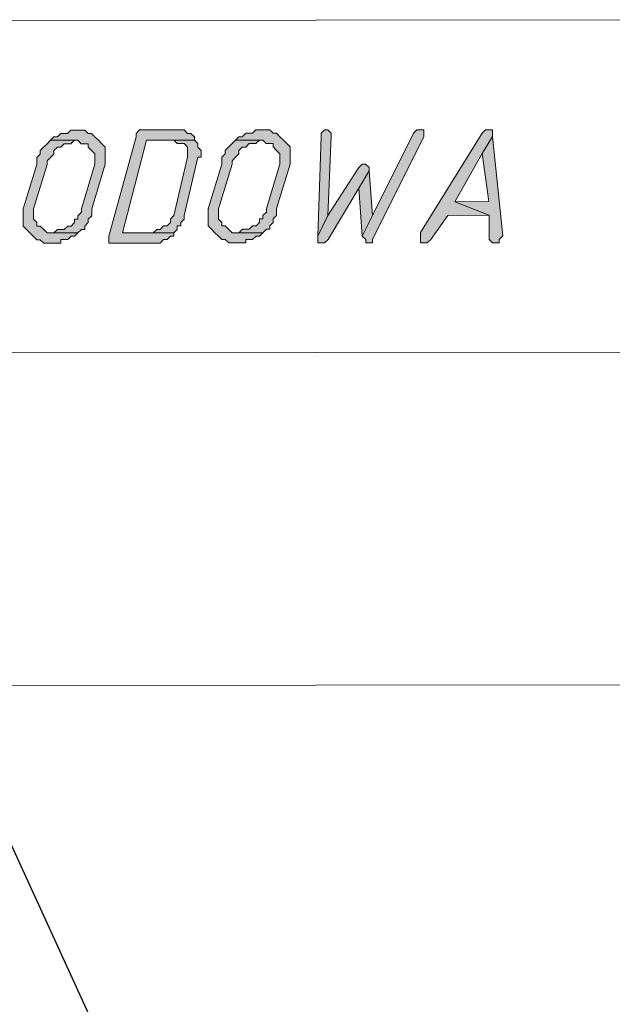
# Model space of a CAD drawing. Header units: inches. Extents: x -5850 to 5646, y 8947 to 13007.
# Tile 484 of 548: x -1029 to -955, y 12372 to 12493. Entities that reach past the tile are written whole.
import ezdxf

# ---------------------------------------------------------------- set-up
doc = ezdxf.new("R2010")
doc.units = ezdxf.units.IN
doc.header["$MEASUREMENT"] = 0
for name, color, linetype in [('at_Entity', 7, 'Continuous'), ('at_Rect', 7, 'Continuous'), ('at_Solid', 7, 'Continuous')]:
    doc.layers.add(name, color=color, linetype=linetype)

msp = doc.modelspace()

# ---------------------------------------------------------------- hatches: boundary and pattern name
at = {"layer": 'at_Solid', "lineweight": 20}
for points in [[(-1021.37, 12479.41), (-1022.22, 12479.41), (-1022.64, 12478.99), (-1023.49, 12478.99), (-1023.9, 12478.57), (-1024.33, 12478.56), (-1024.75, 12478.14), (-1021.37, 12478.14), (-1020.95, 12477.72), (-1020.11, 12477.72), (-1020.11, 12477.3), (-1019.68, 12476.88), (-1019.26, 12476.46), (-1019.26, 12475.19), (-1020.94, 12469.7), (-1020.94, 12469.27), (-1021.36, 12468.85), (-1021.36, 12468.43), (-1021.79, 12468.43), (-1021.79, 12468.01), (-1022.21, 12467.58), (-1022.63, 12467.58), (-1023.05, 12467.16), (-1023.89, 12467.16), (-1024.32, 12466.74), (-1024.74, 12466.74), (-1021.36, 12466.74), (-1020.94, 12467.16), (-1020.52, 12467.16), (-1020.52, 12467.58), (-1020.1, 12468.01), (-1020.1, 12468.43), (-1019.67, 12468.85), (-1019.67, 12469.7), (-1017.99, 12475.19), (-1017.99, 12476.04), (-1017.99, 12477.3), (-1018.42, 12477.72), (-1018.83, 12478.15), (-1019.26, 12478.57), (-1019.68, 12478.99), (-1020.11, 12478.99), (-1020.53, 12479.41), (-1020.95, 12479.41)], [(-1009.12, 12479.42), (-1013.77, 12479.42), (-1014.19, 12479), (-1014.19, 12478.57), (-1017.56, 12466.32), (-1017.56, 12465.48), (-1011.22, 12465.48), (-1010.8, 12465.91), (-1010.38, 12465.91), (-1009.96, 12466.33), (-1009.53, 12466.33), (-1009.53, 12466.75), (-1015.87, 12466.74), (-1012.92, 12478.15), (-1007.01, 12478.16), (-1007.01, 12478.58), (-1007.43, 12479), (-1007.86, 12479), (-1008.28, 12479.42), (-1008.7, 12479.42)], [(-998.56, 12479.43), (-999.41, 12479.43), (-999.83, 12479.01), (-1000.67, 12479.01), (-1001.1, 12478.59), (-1001.52, 12478.59), (-1001.94, 12478.16), (-998.56, 12478.16), (-998.14, 12477.74), (-997.29, 12477.74), (-997.29, 12477.32), (-996.87, 12476.9), (-996.45, 12476.48), (-996.45, 12475.21), (-998.13, 12469.72), (-998.13, 12469.29), (-998.55, 12468.87), (-998.55, 12468.45), (-998.97, 12468.45), (-998.97, 12468.03), (-999.4, 12467.6), (-999.82, 12467.6), (-1000.24, 12467.18), (-1001.09, 12467.18), (-1001.51, 12466.76), (-1001.93, 12466.76), (-998.55, 12466.76), (-998.13, 12467.18), (-997.71, 12467.18), (-997.71, 12467.6), (-997.28, 12468.03), (-997.28, 12468.45), (-996.87, 12468.88), (-996.87, 12469.72), (-995.18, 12475.21), (-995.18, 12476.06), (-995.18, 12477.32), (-995.6, 12477.74), (-996.03, 12478.17), (-996.45, 12478.59), (-996.88, 12479.01), (-997.29, 12479.01), (-997.72, 12479.43), (-998.14, 12479.43)], [(-990.96, 12479.44), (-991.38, 12479.02), (-991.38, 12478.59), (-991.8, 12466.34), (-990.53, 12468.88), (-990.12, 12478.6), (-990.12, 12479.02), (-990.54, 12479.44)], [(-979.13, 12479.45), (-979.56, 12479.45), (-979.98, 12479.03), (-985.04, 12468.89), (-986.3, 12466.35), (-985.88, 12465.93), (-985.88, 12465.51), (-985.04, 12465.51), (-985.04, 12465.93), (-978.71, 12478.61), (-978.71, 12479.45)], [(-970.68, 12479.45), (-971.11, 12479.45), (-971.53, 12479.04), (-979.12, 12466.78), (-979.12, 12465.51), (-978.28, 12465.51), (-977.85, 12465.94), (-975.74, 12468.89), (-970.67, 12468.9), (-974.9, 12470.58), (-971.53, 12476.5), (-970.26, 12478.61), (-970.26, 12479.45)], [(-970.26, 12478.61), (-971.53, 12476.5), (-970.68, 12470.59), (-974.9, 12470.58), (-970.67, 12468.9), (-970.67, 12465.94), (-970.25, 12465.52), (-969.41, 12465.52), (-969.41, 12465.94), (-968.98, 12466.36)], [(-1024.75, 12478.14), (-1025.17, 12477.72), (-1025.59, 12477.29), (-1026.02, 12476.87), (-1026.02, 12476.45), (-1026.44, 12476.03), (-1026.44, 12475.18), (-1028.12, 12469.69), (-1028.12, 12468.85), (-1028.12, 12467.58), (-1027.7, 12467.16), (-1027.28, 12466.73), (-1026.85, 12466.31), (-1026.43, 12465.89), (-1026.01, 12465.89), (-1025.58, 12465.47), (-1023.47, 12465.47), (-1023.47, 12465.9), (-1022.63, 12465.9), (-1022.21, 12466.32), (-1021.79, 12466.32), (-1021.36, 12466.74), (-1025.16, 12466.74), (-1025.58, 12467.16), (-1026.01, 12467.58), (-1026.43, 12467.58), (-1026.43, 12468), (-1026.86, 12468.42), (-1026.86, 12469.69), (-1025.17, 12475.18), (-1025.17, 12475.61), (-1024.75, 12476.03), (-1024.33, 12476.45), (-1024.33, 12476.88), (-1023.9, 12477.29), (-1023.48, 12477.29), (-1023.06, 12477.72), (-1022.22, 12477.72), (-1021.8, 12478.14), (-1021.37, 12478.14)], [(-1007.01, 12478.16), (-1009.54, 12478.15), (-1009.12, 12477.73), (-1008.28, 12477.73), (-1007.85, 12477.31), (-1007.85, 12476.47), (-1007.85, 12476.05), (-1009.54, 12468.86), (-1009.96, 12468.44), (-1009.96, 12468.02), (-1010.38, 12467.59), (-1010.8, 12467.59), (-1011.22, 12467.17), (-1011.65, 12467.17), (-1012.07, 12466.75), (-1015.87, 12466.74), (-1009.53, 12466.75), (-1009.11, 12467.17), (-1009.11, 12467.59), (-1008.69, 12467.59), (-1008.69, 12468.02), (-1008.27, 12468.44), (-1008.27, 12468.86), (-1006.59, 12476.05), (-1006.16, 12476.05), (-1006.16, 12476.47), (-1006.16, 12476.89), (-1006.59, 12477.31), (-1006.59, 12477.73)], [(-1001.94, 12478.16), (-1002.36, 12477.74), (-1002.78, 12477.31), (-1003.21, 12476.89), (-1003.21, 12476.47), (-1003.63, 12476.05), (-1003.63, 12475.2), (-1005.32, 12469.71), (-1005.31, 12468.87), (-1005.31, 12467.6), (-1004.89, 12467.18), (-1004.47, 12466.75), (-1004.04, 12466.33), (-1003.62, 12465.91), (-1003.2, 12465.91), (-1002.77, 12465.49), (-1000.66, 12465.49), (-1000.66, 12465.92), (-999.82, 12465.92), (-999.4, 12466.34), (-998.97, 12466.34), (-998.55, 12466.76), (-1002.35, 12466.76), (-1002.78, 12467.18), (-1003.2, 12467.6), (-1003.62, 12467.6), (-1003.62, 12468.02), (-1004.04, 12468.44), (-1004.04, 12469.71), (-1002.36, 12475.2), (-1002.36, 12475.63), (-1001.94, 12476.05), (-1001.52, 12476.47), (-1001.52, 12476.9), (-1001.1, 12477.31), (-1000.67, 12477.31), (-1000.25, 12477.74), (-999.41, 12477.74), (-998.98, 12478.16), (-998.56, 12478.16)], [(-986.31, 12475.22), (-986.73, 12474.8), (-990.53, 12468.88), (-991.8, 12466.34), (-991.79, 12465.92), (-991.79, 12465.5), (-990.95, 12465.5), (-990.52, 12465.93), (-986.73, 12472.26), (-985.46, 12474.37), (-985.46, 12474.8), (-985.89, 12475.22)], [(-985.46, 12474.37), (-986.73, 12472.26), (-986.3, 12466.35), (-985.04, 12468.89)]]:
    msp.add_hatch(color=7, dxfattribs=at).paths.add_polyline_path(points)

# ---------------------------------------------------------------- linework, layer by layer
msp.add_lwpolyline([(-1375.76, 12003.47), (-1375.76, 12417.2), (-1041.49, 12417.2), (-849.03, 11996.76)])
at = {"layer": 'at_Entity', "color": 7, "lineweight": 20}
for p, q in [((-1024.33, 12478.56), (-1024.75, 12478.14)), ((-1023.9, 12478.57), (-1024.33, 12478.56)), ((-1023.49, 12478.99), (-1023.9, 12478.57)), ((-1022.64, 12478.99), (-1023.49, 12478.99)), ((-1022.22, 12479.41), (-1022.64, 12478.99)), ((-1021.37, 12479.41), (-1022.22, 12479.41)), ((-1020.95, 12479.41), (-1021.37, 12479.41)), ((-1020.53, 12479.41), (-1020.95, 12479.41)), ((-1020.11, 12478.99), (-1020.53, 12479.41)), ((-1019.68, 12478.99), (-1020.11, 12478.99)), ((-1019.26, 12478.57), (-1019.68, 12478.99)), ((-1018.83, 12478.15), (-1019.26, 12478.57)), ((-1019.26, 12478.57), (-1019.26, 12478.57)), ((-1014.19, 12478.57), (-1017.56, 12466.32)), ((-1013.77, 12479.42), (-1014.19, 12479)), ((-1014.19, 12479), (-1014.19, 12478.57)), ((-1009.12, 12479.42), (-1013.77, 12479.42)), ((-1008.7, 12479.42), (-1009.12, 12479.42)), ((-1008.28, 12479.42), (-1008.7, 12479.42)), ((-1007.86, 12479), (-1008.28, 12479.42)), ((-1007.43, 12479), (-1007.86, 12479)), ((-1007.01, 12478.58), (-1007.43, 12479)), ((-1007.01, 12478.16), (-1007.01, 12478.58)), ((-1007.01, 12478.58), (-1007.01, 12478.58)), ((-1001.52, 12478.59), (-1001.94, 12478.16)), ((-1001.1, 12478.59), (-1001.52, 12478.59)), ((-1000.67, 12479.01), (-1001.1, 12478.59)), ((-999.83, 12479.01), (-1000.67, 12479.01)), ((-999.41, 12479.43), (-999.83, 12479.01)), ((-998.56, 12479.43), (-999.41, 12479.43)), ((-998.14, 12479.43), (-998.56, 12479.43)), ((-997.72, 12479.43), (-998.14, 12479.43)), ((-997.29, 12479.01), (-997.72, 12479.43)), ((-996.88, 12479.01), (-997.29, 12479.01)), ((-996.45, 12478.59), (-996.88, 12479.01)), ((-996.03, 12478.17), (-996.45, 12478.59)), ((-996.45, 12478.59), (-996.45, 12478.59)), ((-991.38, 12478.59), (-991.8, 12466.34)), ((-990.96, 12479.44), (-991.38, 12479.02)), ((-991.38, 12479.02), (-991.38, 12478.59)), ((-990.96, 12479.44), (-990.96, 12479.44)), ((-990.54, 12479.44), (-990.96, 12479.44)), ((-990.12, 12479.02), (-990.54, 12479.44)), ((-990.53, 12468.88), (-990.12, 12478.6)), ((-990.12, 12478.6), (-990.12, 12479.02)), ((-979.98, 12479.03), (-985.04, 12468.89)), ((-985.04, 12465.93), (-978.71, 12478.61)), ((-979.56, 12479.45), (-979.98, 12479.03)), ((-979.13, 12479.45), (-979.56, 12479.45)), ((-978.71, 12479.45), (-979.13, 12479.45)), ((-971.53, 12479.04), (-979.12, 12466.78)), ((-978.71, 12478.61), (-978.71, 12479.45)), ((-971.11, 12479.45), (-971.53, 12479.04)), ((-970.26, 12478.61), (-971.53, 12476.5)), ((-971.53, 12476.5), (-970.26, 12478.61)), ((-970.68, 12479.45), (-971.11, 12479.45)), ((-970.26, 12479.45), (-970.68, 12479.45)), ((-970.26, 12478.61), (-970.26, 12479.45)), ((-968.98, 12466.36), (-970.26, 12478.61)), ((-1025.59, 12477.29), (-1026.02, 12476.87)), ((-1025.17, 12477.72), (-1025.59, 12477.29)), ((-1025.59, 12477.29), (-1025.59, 12477.29)), ((-1024.75, 12478.14), (-1025.17, 12477.72)), ((-1021.37, 12478.14), (-1024.75, 12478.14)), ((-1024.75, 12478.14), (-1021.37, 12478.14)), ((-1024.33, 12476.88), (-1023.9, 12477.29)), ((-1023.9, 12477.29), (-1023.48, 12477.29)), ((-1023.48, 12477.29), (-1023.06, 12477.72)), ((-1023.06, 12477.72), (-1022.22, 12477.72)), ((-1022.22, 12477.72), (-1021.8, 12478.14)), ((-1021.8, 12478.14), (-1021.37, 12478.14)), ((-1021.37, 12478.14), (-1020.95, 12477.72)), ((-1020.95, 12477.72), (-1020.11, 12477.72)), ((-1020.11, 12477.72), (-1020.11, 12477.3)), ((-1020.11, 12477.3), (-1019.68, 12476.88)), ((-1018.42, 12477.72), (-1018.83, 12478.15)), ((-1017.99, 12477.3), (-1018.42, 12477.72)), ((-1018.42, 12477.72), (-1018.42, 12477.72)), ((-1017.99, 12476.04), (-1017.99, 12477.3)), ((-1015.87, 12466.74), (-1012.92, 12478.15)), ((-1012.92, 12478.15), (-1007.01, 12478.16)), ((-1007.01, 12478.16), (-1009.54, 12478.15)), ((-1009.54, 12478.15), (-1009.12, 12477.73)), ((-1009.12, 12477.73), (-1008.28, 12477.73)), ((-1008.28, 12477.73), (-1007.85, 12477.31)), ((-1007.85, 12477.31), (-1007.85, 12476.47)), ((-1006.59, 12477.73), (-1007.01, 12478.16)), ((-1006.59, 12477.31), (-1006.59, 12477.73)), ((-1006.16, 12476.89), (-1006.59, 12477.31)), ((-1002.78, 12477.31), (-1003.21, 12476.89)), ((-1002.36, 12477.74), (-1002.78, 12477.31)), ((-1002.78, 12477.31), (-1002.78, 12477.31)), ((-1001.94, 12478.16), (-1002.36, 12477.74)), ((-998.56, 12478.16), (-1001.94, 12478.16)), ((-1001.94, 12478.16), (-998.56, 12478.16)), ((-1001.52, 12476.9), (-1001.1, 12477.31)), ((-1001.1, 12477.31), (-1000.67, 12477.31)), ((-1000.67, 12477.31), (-1000.25, 12477.74)), ((-1000.25, 12477.74), (-999.41, 12477.74)), ((-999.41, 12477.74), (-998.98, 12478.16)), ((-998.98, 12478.16), (-998.56, 12478.16)), ((-998.56, 12478.16), (-998.14, 12477.74)), ((-998.14, 12477.74), (-997.29, 12477.74)), ((-997.29, 12477.74), (-997.29, 12477.32)), ((-997.29, 12477.32), (-996.87, 12476.9)), ((-995.6, 12477.74), (-996.03, 12478.17)), ((-995.18, 12477.32), (-995.6, 12477.74)), ((-995.6, 12477.74), (-995.6, 12477.74)), ((-995.18, 12476.06), (-995.18, 12477.32)), ((-1026.02, 12476.45), (-1026.44, 12476.03)), ((-1026.44, 12476.03), (-1026.44, 12475.18)), ((-1026.02, 12476.87), (-1026.02, 12476.45)), ((-1025.17, 12475.61), (-1024.75, 12476.03)), ((-1024.75, 12476.03), (-1024.33, 12476.45)), ((-1024.75, 12476.03), (-1024.75, 12476.03)), ((-1024.33, 12476.45), (-1024.33, 12476.88)), ((-1019.68, 12476.88), (-1019.68, 12476.88)), ((-1019.68, 12476.88), (-1019.26, 12476.46)), ((-1019.26, 12476.46), (-1019.26, 12475.19)), ((-1017.99, 12475.19), (-1017.99, 12476.04)), ((-1007.85, 12476.05), (-1009.54, 12468.86)), ((-1008.27, 12468.86), (-1006.59, 12476.05)), ((-1007.85, 12476.47), (-1007.85, 12476.05)), ((-1006.59, 12476.05), (-1006.16, 12476.05)), ((-1006.16, 12476.47), (-1006.16, 12476.89)), ((-1006.16, 12476.05), (-1006.16, 12476.47)), ((-1003.21, 12476.47), (-1003.63, 12476.05)), ((-1003.63, 12476.05), (-1003.63, 12475.2)), ((-1003.21, 12476.89), (-1003.21, 12476.47)), ((-1002.36, 12475.63), (-1001.94, 12476.05)), ((-1001.94, 12476.05), (-1001.52, 12476.47)), ((-1001.94, 12476.05), (-1001.94, 12476.05)), ((-1001.52, 12476.47), (-1001.52, 12476.9)), ((-996.87, 12476.9), (-996.87, 12476.9)), ((-996.87, 12476.9), (-996.45, 12476.48)), ((-996.45, 12476.48), (-996.45, 12475.21)), ((-995.18, 12475.21), (-995.18, 12476.06)), ((-974.9, 12470.58), (-971.53, 12476.5)), ((-971.53, 12476.5), (-970.68, 12470.59)), ((-1026.44, 12475.18), (-1028.12, 12469.69)), ((-1026.86, 12469.69), (-1025.17, 12475.18)), ((-1025.17, 12475.18), (-1025.17, 12475.61)), ((-1019.26, 12475.19), (-1020.94, 12469.7)), ((-1019.67, 12469.7), (-1017.99, 12475.19)), ((-1003.63, 12475.2), (-1005.32, 12469.71)), ((-1004.04, 12469.71), (-1002.36, 12475.2)), ((-1002.36, 12475.2), (-1002.36, 12475.63)), ((-996.45, 12475.21), (-998.13, 12469.72)), ((-996.87, 12469.72), (-995.18, 12475.21)), ((-986.73, 12474.8), (-990.53, 12468.88)), ((-986.31, 12475.22), (-986.73, 12474.8)), ((-986.31, 12475.22), (-986.31, 12475.22)), ((-985.89, 12475.22), (-986.31, 12475.22)), ((-985.46, 12474.8), (-985.89, 12475.22)), ((-985.46, 12474.37), (-985.46, 12474.8)), ((-985.46, 12474.37), (-986.73, 12472.26)), ((-986.73, 12472.26), (-985.46, 12474.37)), ((-985.04, 12468.89), (-985.46, 12474.37)), ((-990.52, 12465.93), (-986.73, 12472.26)), ((-986.73, 12472.26), (-986.3, 12466.35)), ((-970.68, 12470.59), (-974.9, 12470.58)), ((-974.9, 12470.58), (-970.67, 12468.9)), ((-970.67, 12468.9), (-974.9, 12470.58)), ((-1028.12, 12469.69), (-1028.12, 12468.85)), ((-1028.12, 12468.85), (-1028.12, 12467.58)), ((-1026.86, 12468.42), (-1026.86, 12469.69)), ((-1020.94, 12469.27), (-1021.36, 12468.85)), ((-1021.36, 12468.85), (-1021.36, 12468.43)), ((-1020.94, 12469.7), (-1020.94, 12469.27)), ((-1020.1, 12468.43), (-1019.67, 12468.85)), ((-1019.67, 12468.85), (-1019.67, 12469.7)), ((-1009.54, 12468.86), (-1009.96, 12468.44)), ((-1009.54, 12468.86), (-1009.54, 12468.86)), ((-1008.27, 12468.44), (-1008.27, 12468.86)), ((-1005.32, 12469.71), (-1005.31, 12468.87)), ((-1005.31, 12468.87), (-1005.31, 12467.6)), ((-1004.04, 12468.44), (-1004.04, 12469.71)), ((-998.13, 12469.29), (-998.55, 12468.87)), ((-998.55, 12468.87), (-998.55, 12468.45)), ((-998.13, 12469.72), (-998.13, 12469.29)), ((-997.28, 12468.45), (-996.87, 12468.88)), ((-996.87, 12468.88), (-996.87, 12469.72)), ((-990.53, 12468.88), (-991.8, 12466.34)), ((-991.8, 12466.34), (-990.53, 12468.88)), ((-986.3, 12466.35), (-985.04, 12468.89)), ((-985.04, 12468.89), (-986.3, 12466.35)), ((-977.85, 12465.94), (-975.74, 12468.89)), ((-975.74, 12468.89), (-970.67, 12468.9)), ((-970.67, 12468.9), (-970.67, 12465.94)), ((-1028.12, 12467.58), (-1027.7, 12467.16)), ((-1026.43, 12468), (-1026.86, 12468.42)), ((-1026.43, 12467.58), (-1026.43, 12468)), ((-1026.01, 12467.58), (-1026.43, 12467.58)), ((-1025.58, 12467.16), (-1026.01, 12467.58)), ((-1022.63, 12467.58), (-1023.05, 12467.16)), ((-1022.21, 12467.58), (-1022.63, 12467.58)), ((-1021.79, 12468.01), (-1022.21, 12467.58)), ((-1021.36, 12468.43), (-1021.79, 12468.43)), ((-1021.79, 12468.43), (-1021.79, 12468.01)), ((-1020.52, 12467.58), (-1020.1, 12468.01)), ((-1020.52, 12467.16), (-1020.52, 12467.58)), ((-1020.1, 12468.01), (-1020.1, 12468.43)), ((-1010.8, 12467.59), (-1011.22, 12467.17)), ((-1010.38, 12467.59), (-1010.8, 12467.59)), ((-1009.96, 12468.02), (-1010.38, 12467.59)), ((-1009.96, 12468.44), (-1009.96, 12468.02)), ((-1009.11, 12467.17), (-1009.11, 12467.59)), ((-1009.11, 12467.59), (-1008.69, 12467.59)), ((-1008.69, 12468.02), (-1008.27, 12468.44)), ((-1008.69, 12467.59), (-1008.69, 12468.02)), ((-1005.31, 12467.6), (-1004.89, 12467.18)), ((-1003.62, 12468.02), (-1004.04, 12468.44)), ((-1003.62, 12467.6), (-1003.62, 12468.02)), ((-1003.2, 12467.6), (-1003.62, 12467.6)), ((-1002.78, 12467.18), (-1003.2, 12467.6)), ((-999.82, 12467.6), (-1000.24, 12467.18)), ((-999.4, 12467.6), (-999.82, 12467.6)), ((-998.97, 12468.03), (-999.4, 12467.6)), ((-998.55, 12468.45), (-998.97, 12468.45)), ((-998.97, 12468.45), (-998.97, 12468.03)), ((-997.71, 12467.6), (-997.28, 12468.03)), ((-997.71, 12467.18), (-997.71, 12467.6)), ((-997.28, 12468.03), (-997.28, 12468.45)), ((-1027.7, 12467.16), (-1027.7, 12467.16)), ((-1027.7, 12467.16), (-1027.28, 12466.73)), ((-1027.28, 12466.73), (-1027.28, 12466.73)), ((-1027.28, 12466.73), (-1026.85, 12466.31)), ((-1026.85, 12466.31), (-1026.43, 12465.89)), ((-1025.16, 12466.74), (-1025.58, 12467.16)), ((-1025.58, 12467.16), (-1025.58, 12467.16)), ((-1021.36, 12466.74), (-1025.16, 12466.74)), ((-1024.32, 12466.74), (-1024.74, 12466.74)), ((-1024.74, 12466.74), (-1021.36, 12466.74)), ((-1023.89, 12467.16), (-1024.32, 12466.74)), ((-1023.05, 12467.16), (-1023.89, 12467.16)), ((-1022.63, 12465.9), (-1022.21, 12466.32)), ((-1022.21, 12466.32), (-1021.79, 12466.32)), ((-1021.79, 12466.32), (-1021.36, 12466.74)), ((-1021.36, 12466.74), (-1020.94, 12467.16)), ((-1020.94, 12467.16), (-1020.52, 12467.16)), ((-1017.56, 12466.32), (-1017.56, 12465.48)), ((-1012.07, 12466.75), (-1015.87, 12466.74)), ((-1015.87, 12466.74), (-1009.53, 12466.75)), ((-1009.53, 12466.75), (-1015.87, 12466.74)), ((-1011.65, 12467.17), (-1012.07, 12466.75)), ((-1011.22, 12467.17), (-1011.65, 12467.17)), ((-1010.38, 12465.91), (-1009.96, 12466.33)), ((-1009.96, 12466.33), (-1009.53, 12466.33)), ((-1009.53, 12466.75), (-1009.11, 12467.17)), ((-1009.53, 12466.33), (-1009.53, 12466.75)), ((-1004.89, 12467.18), (-1004.89, 12467.18)), ((-1004.89, 12467.18), (-1004.47, 12466.75)), ((-1004.47, 12466.75), (-1004.47, 12466.75)), ((-1004.47, 12466.75), (-1004.04, 12466.33)), ((-1004.04, 12466.33), (-1003.62, 12465.91)), ((-1002.35, 12466.76), (-1002.78, 12467.18)), ((-1002.78, 12467.18), (-1002.78, 12467.18)), ((-998.55, 12466.76), (-1002.35, 12466.76)), ((-1001.51, 12466.76), (-1001.93, 12466.76)), ((-1001.93, 12466.76), (-998.55, 12466.76)), ((-1001.09, 12467.18), (-1001.51, 12466.76)), ((-1000.24, 12467.18), (-1001.09, 12467.18)), ((-999.82, 12465.92), (-999.4, 12466.34)), ((-999.4, 12466.34), (-998.97, 12466.34)), ((-998.97, 12466.34), (-998.55, 12466.76)), ((-998.55, 12466.76), (-998.13, 12467.18)), ((-998.13, 12467.18), (-997.71, 12467.18)), ((-991.8, 12466.34), (-991.79, 12465.92)), ((-986.3, 12466.35), (-985.88, 12465.93)), ((-979.12, 12466.78), (-979.12, 12465.51)), ((-969.41, 12465.94), (-968.98, 12466.36)), ((-1026.43, 12465.89), (-1026.01, 12465.89)), ((-1026.01, 12465.89), (-1025.58, 12465.47)), ((-1025.58, 12465.47), (-1023.47, 12465.47)), ((-1023.47, 12465.47), (-1023.47, 12465.9)), ((-1023.47, 12465.9), (-1022.63, 12465.9)), ((-1017.56, 12465.48), (-1011.22, 12465.48)), ((-1011.22, 12465.48), (-1010.8, 12465.91)), ((-1010.8, 12465.91), (-1010.38, 12465.91)), ((-1003.62, 12465.91), (-1003.2, 12465.91)), ((-1003.2, 12465.91), (-1002.77, 12465.49)), ((-1002.77, 12465.49), (-1000.66, 12465.49)), ((-1000.66, 12465.49), (-1000.66, 12465.92)), ((-1000.66, 12465.92), (-999.82, 12465.92)), ((-991.79, 12465.92), (-991.79, 12465.5)), ((-991.79, 12465.5), (-990.95, 12465.5)), ((-990.95, 12465.5), (-990.52, 12465.93)), ((-985.88, 12465.93), (-985.88, 12465.51)), ((-985.88, 12465.51), (-985.04, 12465.51)), ((-985.04, 12465.51), (-985.04, 12465.93)), ((-979.12, 12465.51), (-978.28, 12465.51)), ((-978.28, 12465.51), (-977.85, 12465.94)), ((-970.67, 12465.94), (-970.25, 12465.52)), ((-970.25, 12465.52), (-969.41, 12465.52)), ((-969.41, 12465.52), (-969.41, 12465.94)), ((-1189.04, 12451.81), (-932.64, 12452.04))]:
    msp.add_line(p, q, dxfattribs=at)
at = {"layer": 'at_Rect', "color": 7, "lineweight": 20}
for p, q in [((-1189.08, 12492.78), (-932.68, 12493.01)), ((-932.61, 12411.06), (-1189, 12410.83))]:
    msp.add_line(p, q, dxfattribs=at)

doc.saveas('drawing.dxf')
